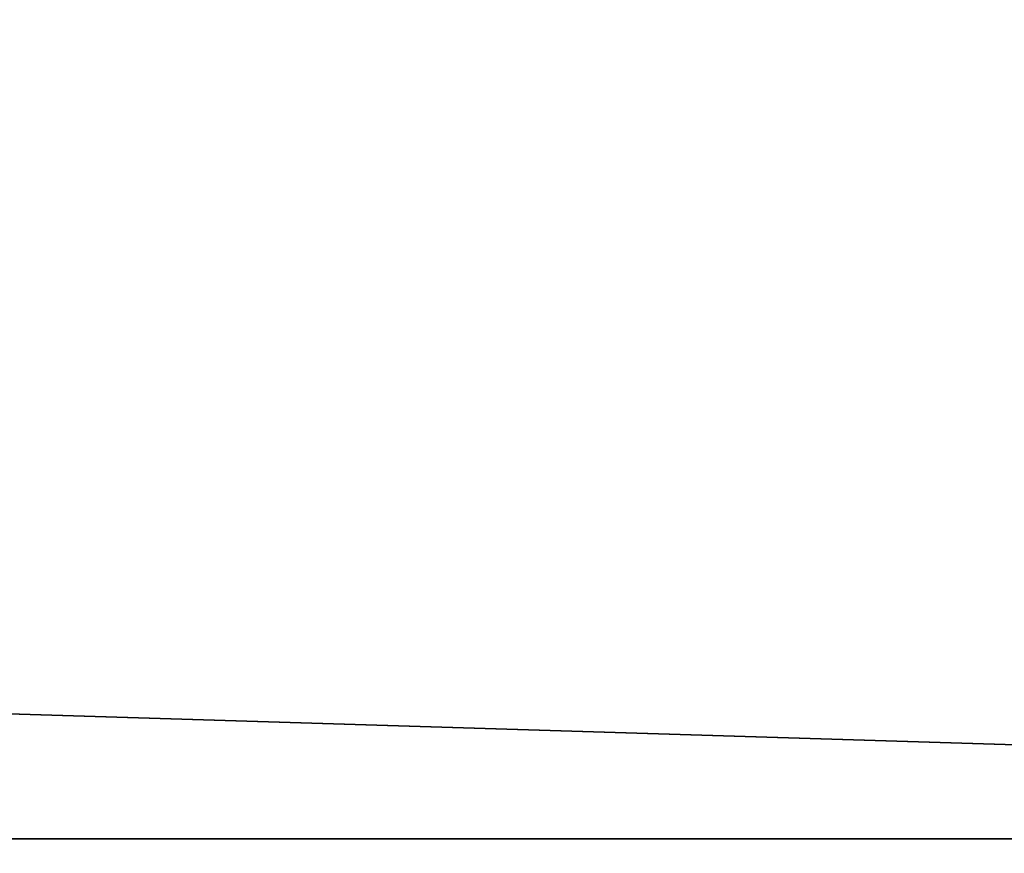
# Model space of a CAD drawing. Header units: millimetres. Extents: x -522 to 188, y -54 to 63.
# Tile 266 of 656: x -4.26309 to -4.25197, y -36.79287 to -36.78346. Entities that reach past the tile are written whole.
import ezdxf

# ---------------------------------------------------------------- set-up
doc = ezdxf.new("R2010")
doc.units = ezdxf.units.MM
doc.header["$LTSCALE"] = 65.185185
for name, color, linetype in [('1', 7, 'CONTINUOUS'), ('2', 7, 'CONTINUOUS'), ('8', 7, 'CONTINUOUS'), ('9', 7, 'CONTINUOUS')]:
    doc.layers.add(name, color=color, linetype=linetype)

msp = doc.modelspace()

# ---------------------------------------------------------------- linework, layer by layer
at = {"layer": '1', "color": 7, "linetype": 'CONTINUOUS'}
for points in [[(-4.178713, 23, -12.310092), (-4.974943, -36.8, -12.010406), (-4.949747, 4.846688, -12.020815), (-4.178713, 23, -12.310092)], [(-4.974943, -36.8, -12.010406), (-4.178713, 23, -12.310092), (-4.178775, -36.8, -12.310068), (-4.974943, -36.8, -12.010406)]]:
    msp.add_3dface(points, dxfattribs=at)
at = {"layer": '2', "color": 7, "linetype": 'CONTINUOUS'}
for points in [[(-4.178775, -36.8, 12.310068), (-4.974885, 23, 12.010434), (-4.974943, -36.8, 12.010406), (-4.178775, -36.8, 12.310068)], [(-4.178713, 23, 12.310092), (-4.974885, 23, 12.010434), (-4.178775, -36.8, 12.310068), (-4.178713, 23, 12.310092)]]:
    msp.add_3dface(points, dxfattribs=at)
at = {"layer": '8', "color": 3, "linetype": 'CONTINUOUS'}
for points in [[(-4.262876, -36.770913, -10.291494), (-4.874259, -36.792709, -9.884019), (-4.926845, -36.770913, -9.990654), (-4.262876, -36.770913, -10.291494)], [(-4.217377, -36.792709, -10.181648), (-4.874259, -36.792709, -9.884019), (-4.262876, -36.770913, -10.291494), (-4.217377, -36.792709, -10.181648)], [(-3.580653, -36.770913, -10.548265), (-4.217377, -36.792709, -10.181648), (-4.262876, -36.770913, -10.291494), (-3.580653, -36.770913, -10.548265)], [(-4.217377, -36.792709, -10.181648), (-4.68162, -36.8, -9.843395), (-4.874259, -36.792709, -9.884019), (-4.217377, -36.792709, -10.181648)], [(-4.342762, -36.8, -9.997512), (-4.68162, -36.8, -9.843395), (-4.217377, -36.792709, -10.181648), (-4.342762, -36.8, -9.997512)], [(-3.998883, -36.8, -10.139967), (-4.342762, -36.8, -9.997512), (-4.217377, -36.792709, -10.181648), (-3.998883, -36.8, -10.139967)]]:
    msp.add_3dface(points, dxfattribs=at)
at = {"layer": '9', "color": 3, "linetype": 'CONTINUOUS'}
for points in [[(-4.874259, -36.792709, 9.884019), (-4.217377, -36.792709, 10.181648), (-4.926845, -36.770913, 9.990654), (-4.874259, -36.792709, 9.884019)], [(-4.926845, -36.770913, 9.990654), (-4.217377, -36.792709, 10.181648), (-4.262876, -36.770913, 10.291494), (-4.926845, -36.770913, 9.990654)], [(-4.217377, -36.792709, 10.181648), (-3.542435, -36.792709, 10.435678), (-4.262876, -36.770913, 10.291494), (-4.217377, -36.792709, 10.181648)], [(-4.262876, -36.770913, 10.291494), (-3.542435, -36.792709, 10.435678), (-3.580653, -36.770913, 10.548265), (-4.262876, -36.770913, 10.291494)], [(-4.874259, -36.792709, 9.884019), (-4.342761, -36.8, 9.997512), (-4.217377, -36.792709, 10.181648), (-4.874259, -36.792709, 9.884019)], [(-4.342761, -36.8, 9.997512), (-3.998882, -36.8, 10.139967), (-4.217377, -36.792709, 10.181648), (-4.342761, -36.8, 9.997512)]]:
    msp.add_3dface(points, dxfattribs=at)

doc.saveas('drawing.dxf')
